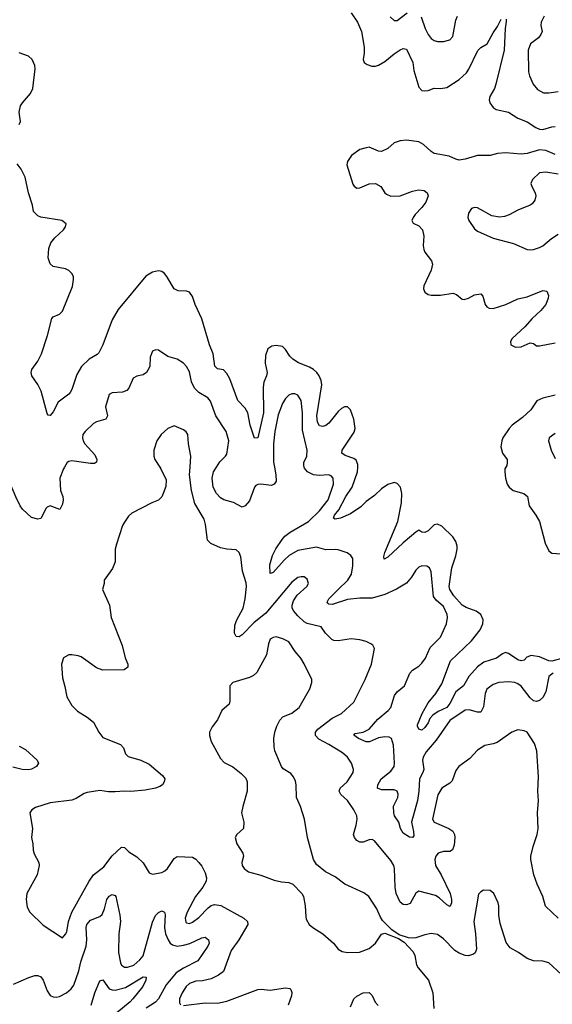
# Model space of a CAD drawing. Header units: inches. Extents: x 2143765 to 2212928, y 878963 to 1017374.
# Tile 266 of 271: x 2194653 to 2198092, y 996535 to 1002886. Entities that reach past the tile are written whole.
import ezdxf

# ---------------------------------------------------------------- set-up
doc = ezdxf.new("R2010")
doc.units = ezdxf.units.IN
doc.header["$MEASUREMENT"] = 0
doc.layers.add('C1090', color=7, linetype='Continuous')
doc.layers.add('C1999', color=7, linetype='Continuous')

msp = doc.modelspace()

# ---------------------------------------------------------------- linework, layer by layer
at = {"layer": 'C1090', "color": 5}
for points, elevation in [([(2196793.1, 1002930), (2196834, 1002870), (2196860.7, 1002810), (2196876.9, 1002710), (2196877.6, 1002670), (2196870.5, 1002630), (2196877.3, 1002610), (2196896.7, 1002596.7), (2196926.4, 1002586.4), (2196950, 1002586.5), (2196970, 1002592.8), (2197010, 1002616.8), (2197070, 1002666.7), (2197110, 1002692.1), (2197130, 1002699.6), (2197150, 1002696), (2197191.1, 1002611.1), (2197198.6, 1002558.6), (2197230, 1002450.7), (2197250, 1002430.4), (2197270, 1002426.5), (2197290, 1002429), (2197330, 1002444.9), (2197370, 1002441.8), (2197410, 1002448.4), (2197490, 1002501), (2197537.2, 1002542.8), (2197553.5, 1002566.5), (2197611.9, 1002688.1), (2197630, 1002706.5), (2197670.9, 1002730), (2197710, 1002800.9), (2197738.4, 1002841.6), (2197761, 1002890)], 320), ([(2197044.1, 1002904.1), (2197070, 1002881.1), (2197090, 1002880.3), (2197154.5, 1002930)], 340), ([(2197245.9, 1002905.9), (2197270.2, 1002830), (2197290, 1002790.4), (2197310, 1002764.9), (2197330, 1002752.2), (2197350, 1002746.4), (2197390, 1002745.5), (2197430, 1002757.3), (2197450, 1002778), (2197470, 1002882.8), (2197479.7, 1002910)], 340), ([(2198040.3, 1002910), (2198020.3, 1002870), (2198018.9, 1002850), (2198025.7, 1002810), (2198018.7, 1002790), (2198003, 1002770), (2197950.6, 1002730), (2197936.4, 1002690), (2197938.7, 1002550), (2197944.8, 1002524.8), (2197968.7, 1002470), (2197996.9, 1002436.9), (2198035.6, 1002415.6), (2198070, 1002413.8), (2198130, 1002422.8)], 340), ([(2197794.9, 1002890), (2197794.4, 1002874.4), (2197787.4, 1002830), (2197781.3, 1002690), (2197728.2, 1002470), (2197717.7, 1002442.3), (2197687.9, 1002390), (2197684.9, 1002370), (2197688.9, 1002350), (2197710, 1002320.3), (2197730, 1002307.6), (2197810, 1002288.9), (2197870, 1002250.3), (2197930, 1002226.7), (2197984.9, 1002190), (2198010, 1002179.6), (2198030, 1002177.3), (2198090, 1002195.5), (2198110, 1002196.5)], 320), ([(2194649.7, 1002210.3), (2194657.6, 1002230), (2194649.8, 1002290), (2194658.8, 1002330), (2194670.9, 1002350), (2194723.5, 1002410), (2194737.5, 1002442.5), (2194752.8, 1002570), (2194751.8, 1002591.8), (2194734.3, 1002630), (2194710.7, 1002650.7), (2194650, 1002672.1)], 320), ([(2198110, 1002017.8), (2198050, 1002041.9), (2198010, 1002046.5), (2197930, 1002024.2), (2197890, 1002019.3), (2197792.2, 1002027.8), (2197737.8, 1002022.2), (2197690, 1002011.1), (2197610, 1002011.1), (2197530, 1001985.7), (2197490, 1001981), (2197470, 1001985.8), (2197427.1, 1002007.1), (2197330, 1002024), (2197310, 1002036.5), (2197261.1, 1002081.1), (2197230, 1002097.8), (2197149.9, 1002109.9), (2197110, 1002105.2), (2197070, 1002091.9), (2197030, 1002056.4), (2196990, 1002037.1), (2196970, 1002037.9), (2196910, 1002063.4), (2196890, 1002060.8), (2196850, 1002048.9), (2196795.2, 1002010), (2196769.3, 1001970.7), (2196765.2, 1001950), (2196805.1, 1001825.1), (2196812.9, 1001812.9), (2196830, 1001800.4), (2196850, 1001802.6), (2196910, 1001827.3), (2196950, 1001830.2), (2196984.2, 1001810), (2197010.2, 1001770.2), (2197020.9, 1001760.9), (2197050, 1001747.2), (2197110, 1001750.9), (2197190, 1001780.2), (2197228.8, 1001788.8), (2197264.6, 1001784.6), (2197283.8, 1001770), (2197290.3, 1001750), (2197275.2, 1001710), (2197250, 1001674), (2197207.6, 1001630), (2197193.4, 1001610), (2197186, 1001590), (2197194.4, 1001574.4), (2197230, 1001557.6), (2197254.9, 1001530), (2197262.7, 1001490), (2197258.6, 1001430), (2197263.6, 1001403.6), (2197270, 1001386.7), (2197311.3, 1001330), (2197319.2, 1001310), (2197309.2, 1001270), (2197262, 1001170), (2197260.4, 1001150), (2197269, 1001129), (2197290, 1001113), (2197310, 1001108.8), (2197370.9, 1001109.1), (2197450, 1001122.6), (2197473.9, 1001113.9), (2197510, 1001083), (2197522.4, 1001082.4), (2197550, 1001090.3), (2197590.7, 1001110.7), (2197630, 1001117.3), (2197643, 1001103), (2197659.5, 1001050), (2197670, 1001033.4), (2197685.2, 1001025.2), (2197710, 1001023.2), (2197791.2, 1001048.8), (2197870, 1001085.3), (2197930, 1001099.5), (2198030, 1001139.1), (2198055.9, 1001135.9), (2198067.5, 1001107.5), (2198066, 1001090), (2198050, 1001049.6), (2198017.4, 1001010), (2197961.9, 1000958.1), (2197915.3, 1000904.7), (2197832.4, 1000830), (2197821.6, 1000810), (2197824.9, 1000790), (2197854.6, 1000774.6), (2197890, 1000775.6), (2197950, 1000801.1), (2197970, 1000798), (2197990, 1000783.6), (2198010, 1000782.8), (2198110, 1000801.3)], 320), ([(2196836.5, 1000000), (2196837.3, 1000017.3), (2196825.6, 1000045.6), (2196810, 1000055.4), (2196754.6, 1000074.6), (2196732.6, 1000090), (2196735.3, 1000110), (2196813.7, 1000226.3), (2196819.8, 1000250), (2196811.2, 1000310), (2196788.7, 1000368.7), (2196770, 1000388.7), (2196750, 1000389.8), (2196730, 1000378), (2196710, 1000358.4), (2196650, 1000284.2), (2196630, 1000269), (2196610, 1000262.2), (2196590, 1000266.2), (2196576.8, 1000290), (2196571.7, 1000330), (2196603, 1000530), (2196599, 1000559), (2196586, 1000590), (2196571.2, 1000611.2), (2196549.4, 1000629.4), (2196523.9, 1000643.9), (2196452.3, 1000672.3), (2196416.3, 1000696.3), (2196396.8, 1000716.8), (2196370, 1000759.5), (2196350, 1000777.6), (2196310, 1000785.1), (2196280.4, 1000779.6), (2196256.4, 1000763.6), (2196240.3, 1000719.7), (2196238.7, 1000670), (2196250.3, 1000610), (2196247.1, 1000590), (2196230, 1000549.2), (2196224.5, 1000515.5), (2196227.2, 1000350), (2196190.1, 1000189.9), (2196170, 1000186.6), (2196141.3, 1000270), (2196126, 1000350), (2196110, 1000380.3), (2196060.7, 1000430), (2196010, 1000569.8), (2195990, 1000605.1), (2195970, 1000627.7), (2195930, 1000633.5), (2195912.3, 1000652.3), (2195902.9, 1000730), (2195877.7, 1000790), (2195830, 1000957), (2195786.9, 1001050), (2195770, 1001101.2), (2195750, 1001129.3), (2195730, 1001136), (2195676.6, 1001136.6), (2195650, 1001149.3), (2195604.2, 1001230), (2195587.3, 1001250), (2195570, 1001262), (2195550, 1001265.4), (2195510, 1001258.3), (2195467.7, 1001232.3), (2195290, 1001018), (2195251.2, 1000950), (2195190, 1000789.3), (2195163.6, 1000736.4), (2195154, 1000726), (2195102.6, 1000697.4), (2195051.4, 1000648.6), (2195023.2, 1000596.8), (2194990, 1000501.2), (2194978.9, 1000481.1), (2194970.2, 1000469.8), (2194901.3, 1000418.7), (2194870, 1000357.2), (2194850, 1000334), (2194836.4, 1000336.4), (2194830, 1000346), (2194791.3, 1000490), (2194770, 1000532.7), (2194732, 1000590), (2194726.6, 1000610), (2194731.6, 1000630), (2194770, 1000683.7), (2194793.4, 1000730), (2194833.3, 1000850), (2194861.8, 1000958.2), (2194870, 1000970.3), (2194910, 1000987.8), (2194930, 1001006.7), (2194994.6, 1001165.4), (2195001, 1001210), (2194999.8, 1001230), (2194989.7, 1001250), (2194970, 1001268.4), (2194950, 1001278.8), (2194870, 1001294.7), (2194850.7, 1001310.7), (2194838, 1001350), (2194841.4, 1001410), (2194853.5, 1001446.5), (2194880.2, 1001479.8), (2194935.1, 1001530), (2194949.2, 1001550), (2194953.2, 1001570), (2194926, 1001590), (2194790, 1001613.2), (2194770, 1001621.2), (2194742, 1001650), (2194736, 1001690), (2194709.7, 1001770), (2194688.7, 1001870), (2194662.6, 1001922.6), (2194636, 1001956)], 320), ([(2198129.8, 1001889.8), (2198050, 1001903.5), (2198010, 1001898), (2197964.8, 1001855.2), (2197954.4, 1001830), (2197960.3, 1001810), (2197982.3, 1001770), (2197985.2, 1001750), (2197978.8, 1001721.2), (2197961.4, 1001698.6), (2197950, 1001689.7), (2197870, 1001657.6), (2197813.1, 1001626.9), (2197782.9, 1001617.1), (2197750, 1001613), (2197701.3, 1001621.3), (2197610, 1001673.2), (2197590, 1001674), (2197571.1, 1001668.9), (2197550, 1001638), (2197547.3, 1001610), (2197554, 1001590), (2197590, 1001538), (2197610, 1001522.8), (2197710, 1001477.3), (2197842, 1001442), (2197930, 1001404.9), (2197950, 1001402), (2197970, 1001403), (2198010, 1001416.4), (2198030, 1001426.7), (2198085.9, 1001474.1), (2198130, 1001502)], 340), ([(2195923.2, 1000000), (2195945.4, 1000034.6), (2195982.8, 1000070), (2195990, 1000083.1), (2196002.7, 1000170), (2195985.4, 1000230), (2195918.8, 1000330), (2195884.9, 1000424.9), (2195867.2, 1000447.2), (2195810, 1000481.8), (2195781.1, 1000510), (2195762.6, 1000550), (2195750, 1000614.5), (2195730, 1000649.6), (2195711.4, 1000671.4), (2195670, 1000696.9), (2195610, 1000714.5), (2195550, 1000754), (2195530, 1000757.2), (2195510, 1000748), (2195494.8, 1000710), (2195494.4, 1000650), (2195473, 1000610), (2195450, 1000595.1), (2195410, 1000586.3), (2195385.2, 1000574.7), (2195357.4, 1000510), (2195345.8, 1000494.2), (2195317.2, 1000482.8), (2195250, 1000478.7), (2195231.9, 1000468.1), (2195208.3, 1000390), (2195219.7, 1000330), (2195210.2, 1000310), (2195150, 1000293.3), (2195130, 1000282.2), (2195076.5, 1000230), (2195062, 1000210), (2195058.6, 1000190), (2195062.2, 1000170), (2195072.9, 1000150), (2195138.4, 1000078.4), (2195150.3, 1000050), (2195148.6, 1000031.4), (2195136.4, 1000023.6), (2195110, 1000022.8), (2194990, 1000040.4), (2194970, 1000036.9), (2194959.1, 1000030), (2194942.1, 1000000)], 340), ([(2196490.7, 1000000), (2196487.4, 1000010), (2196488.7, 1000030), (2196506.6, 1000070), (2196509.8, 1000110), (2196479.2, 1000239.2), (2196478.3, 1000350), (2196470.7, 1000430), (2196450, 1000463.6), (2196430, 1000473.3), (2196410, 1000473.3), (2196390, 1000464.2), (2196370, 1000443.5), (2196350, 1000411.5), (2196322.7, 1000337.3), (2196299.8, 1000230), (2196292.3, 1000150), (2196291.2, 1000031.2), (2196297.5, 1000000)], 340), ([(2198110, 1000463.8), (2198030, 1000445), (2197993.1, 1000426.9), (2197954, 1000370), (2197900.3, 1000319.7), (2197832, 1000270), (2197813.7, 1000250), (2197773.1, 1000190), (2197765.7, 1000170), (2197760.3, 1000130), (2197770.3, 1000090), (2197799.5, 1000050), (2197801.1, 1000030), (2197797.4, 1000010), (2197791.8, 1000000)], 320), ([(2195753, 1000000), (2195757.6, 1000070), (2195742.7, 1000150), (2195739.7, 1000210), (2195728.3, 1000228.3), (2195710, 1000241.6), (2195650, 1000266.6), (2195610, 1000249.4), (2195566, 1000210), (2195539.3, 1000170), (2195519.3, 1000110), (2195519.3, 1000070), (2195526, 1000050), (2195558, 1000000)], 360), ([(2198110, 1000216.2), (2198070.8, 1000190), (2198067.7, 1000170), (2198083.7, 1000110), (2198110, 1000056.3)], 340)]:
    msp.add_lwpolyline(points, dxfattribs=dict(at, elevation=elevation))
at = {"layer": 'C1999', "color": 5}
for points, elevation in [([(2194942.1, 1000000), (2194936.4, 999990), (2194912.7, 999930), (2194917, 999850), (2194931.8, 999810), (2194934.6, 999790), (2194930, 999762), (2194912.8, 999727.2), (2194850, 999749.4), (2194830, 999742.7), (2194824.4, 999735.6), (2194790, 999669.4), (2194770, 999663.6), (2194730, 999675.1), (2194671.3, 999730), (2194656.9, 999750), (2194627.7, 999807.7), (2194593.6, 999890), (2194584.7, 999930), (2194570, 999955.1), (2194550, 999975.1), (2194510, 999989.6), (2194494.4, 1000000)], 340), ([(2195558, 1000000), (2195564.4, 999990), (2195598.7, 999918.7), (2195595.8, 999875.8), (2195580.3, 999830), (2195570, 999809.4), (2195550, 999787.6), (2195506, 999770), (2195377.1, 999702.9), (2195356.4, 999683.6), (2195330, 999645.2), (2195317.3, 999622.7), (2195277.3, 999502.7), (2195270.4, 999470), (2195270.3, 999389.7), (2195253.5, 999346.5), (2195198, 999270), (2195198, 999250), (2195188.5, 999210), (2195234, 999110), (2195244.9, 999030), (2195315.5, 998850), (2195334, 998770), (2195350.6, 998730), (2195350.6, 998710), (2195326.8, 998693.2), (2195190, 998689.6), (2195150, 998705.6), (2195050, 998775.6), (2195030, 998783.6), (2194990, 998789.6), (2194970, 998789.3), (2194936, 998770), (2194923, 998730), (2194930, 998642), (2194945.8, 998585.9), (2194957.3, 998517.3), (2194990, 998462.8), (2195025.8, 998425.8), (2195090, 998386.8), (2195130, 998356), (2195164.9, 998290), (2195190, 998256.3), (2195304, 998210), (2195323, 998190), (2195337.3, 998150), (2195354.4, 998134.4), (2195436, 998110), (2195490, 998083.8), (2195576.3, 998010), (2195590.7, 997990), (2195586.8, 997970), (2195574.8, 997950), (2195559, 997941), (2195530, 997929.6), (2195464.2, 997915.8), (2195370, 997907.2), (2195330, 997910.9), (2195270, 997905.1), (2195225.7, 997905.7), (2195170, 997915.1), (2195090, 997900.5), (2195070, 997895.8), (2195018, 997862), (2194990, 997850.9), (2194850, 997834), (2194756.4, 997803.6), (2194731, 997790), (2194718.8, 997770), (2194737, 997670), (2194728.5, 997610), (2194737.6, 997570), (2194740.3, 997530), (2194745.8, 997505.8), (2194777, 997450), (2194778.7, 997430), (2194765.3, 997370), (2194699.3, 997250), (2194694.4, 997210), (2194700.7, 997160.7), (2194718, 997130), (2194804.8, 997044.8), (2194930, 996964), (2194950, 996987.3), (2194956.8, 997003.2), (2194967.4, 997070), (2194990.5, 997129.5), (2195102.4, 997330), (2195130.9, 997370), (2195197.4, 997422.6), (2195250, 997491.7), (2195310, 997548.8), (2195330, 997547), (2195357.8, 997517.8), (2195410, 997486.5), (2195450, 997447), (2195490, 997382), (2195510, 997375.3), (2195570, 997386.2), (2195590, 997395.2), (2195608.3, 997411.7), (2195650, 997475.3), (2195670, 997488.8), (2195770, 997483.6), (2195790, 997472), (2195810, 997450.3), (2195830, 997425.7), (2195850, 997383.1), (2195858.4, 997350), (2195856.6, 997330), (2195835.3, 997290), (2195789.3, 997230.7), (2195735, 997130), (2195721.1, 997090), (2195725.4, 997065.4), (2195730, 997060.3), (2195750, 997056.5), (2195770, 997064.3), (2195810, 997095.6), (2195870, 997156.2), (2195890, 997171.3), (2195910, 997178.8), (2195951.4, 997171.4), (2196100.7, 997090), (2196124.9, 997070), (2196126.4, 997050), (2196067.3, 996950), (2196018.7, 996881.3), (2195970, 996746.3), (2195937.9, 996722.1), (2195890, 996699.4), (2195832.8, 996687.2), (2195790, 996684.6), (2195750, 996669.8), (2195728.3, 996650), (2195702.2, 996610), (2195685.4, 996570), (2195684.9, 996544.9), (2195692.2, 996532.2)], 360), ([(2198130, 997089.7), (2198048.1, 997168.1), (2198031.6, 997230), (2197993.8, 997310), (2197972.9, 997370), (2197953.3, 997470), (2197953.1, 997490), (2197967.5, 997552.5), (2197994.5, 997630), (2198000.9, 997670), (2197996, 997770), (2198003.5, 997850), (2197999.1, 997910), (2198003.3, 998003.3), (2197991.1, 998170), (2197978, 998218), (2197930, 998289.4), (2197910, 998299.7), (2197870, 998306), (2197830, 998289.6), (2197735.3, 998224.7), (2197710, 998214.6), (2197656.3, 998203.7), (2197610, 998174.3), (2197559.6, 998120.4), (2197488.4, 998070), (2197470, 998043.7), (2197444.4, 997975.6), (2197430, 997960.4), (2197379.5, 997930), (2197353.3, 997886.7), (2197318, 997730), (2197329.4, 997709.4), (2197423, 997670), (2197450, 997651.8), (2197460.2, 997630), (2197463.6, 997610), (2197458.2, 997561.8), (2197447.9, 997532.1), (2197430, 997521), (2197390, 997520.3), (2197355.3, 997510), (2197339, 997490), (2197333.2, 997470), (2197337.8, 997430), (2197375.3, 997370), (2197432.2, 997250), (2197442, 997210), (2197440.8, 997190), (2197432.5, 997167.5), (2197430, 997165.6), (2197410, 997177.6), (2197361.4, 997221.4), (2197337.1, 997237.1), (2197230, 997264.8), (2197210, 997251.3), (2197174.3, 997185.7), (2197150, 997176), (2197130, 997178.7), (2197110, 997193.3), (2197083.8, 997250), (2197076.4, 997290), (2197073.2, 997410), (2197067.8, 997430), (2197050, 997463), (2196943.6, 997590), (2196930, 997597.2), (2196910, 997596.8), (2196870, 997580.3), (2196850, 997580.7), (2196830, 997590.9), (2196814.6, 997610), (2196808.9, 997631.1), (2196826.3, 997690), (2196831.8, 997730), (2196829.6, 997750), (2196811.3, 997790), (2196770, 997849.5), (2196727.7, 997887.7), (2196716.8, 997910), (2196721.5, 997930), (2196767.1, 997970), (2196806, 998030), (2196808, 998050), (2196796, 998090), (2196769.7, 998130), (2196738, 998158), (2196650, 998211.5), (2196584.7, 998244.7), (2196562.9, 998270), (2196562.9, 998290), (2196578.8, 998310), (2196670, 998380.2), (2196731.5, 998410), (2196810, 998483), (2196884, 998630), (2196924.2, 998730), (2196944, 998830), (2196932.5, 998852.5), (2196921.2, 998861.2), (2196890, 998876), (2196850, 998887), (2196792.9, 998892.9), (2196710, 998879.2), (2196682.5, 998882.5), (2196669.1, 998889.1), (2196628.2, 998930), (2196599.5, 998970), (2196510, 998990.6), (2196490, 999003), (2196450, 999040.2), (2196423, 999070), (2196413.1, 999090), (2196412, 999110), (2196421.4, 999138.6), (2196445, 999175), (2196508.2, 999230), (2196518.9, 999250), (2196510, 999278.4), (2196490, 999292.4), (2196470, 999293.5), (2196450, 999287.1), (2196410, 999259.1), (2196242.9, 999057.1), (2196165.2, 998994.8), (2196090, 998917.4), (2196070, 998904.7), (2196050, 998907.6), (2196040.8, 998930), (2196042, 998978), (2196052.3, 999010), (2196096.8, 999090), (2196109.9, 999150), (2196117.3, 999230), (2196114.8, 999254.8), (2196091.1, 999330), (2196081.3, 999421.3), (2196069.4, 999450), (2196050, 999467), (2195990, 999470.9), (2195950, 999479.7), (2195886.9, 999506.9), (2195866, 999530), (2195853.3, 999630), (2195844.5, 999664.5), (2195784.9, 999764.9), (2195762.6, 999850), (2195749.8, 999950.2), (2195753, 1000000)], 360), ([(2196297.5, 1000000), (2196307.7, 999950), (2196309.1, 999910), (2196296, 999890), (2196278.1, 999881.9), (2196210, 999889.8), (2196190, 999888.6), (2196178.4, 999881.6), (2196168.3, 999870), (2196138, 999782), (2196110, 999751.1), (2196090, 999742.6), (2196032.7, 999772.7), (2195972.3, 999790), (2195950, 999802.7), (2195923.1, 999830), (2195901.5, 999870), (2195895.3, 999930), (2195903.9, 999970), (2195923.2, 1000000)], 340), ([(2198096.5, 998670), (2198069.1, 998650), (2198050.1, 998549.9), (2198030, 998513.3), (2198010, 998495.4), (2197990, 998487.6), (2197970, 998492.8), (2197950, 998511.1), (2197890, 998587.2), (2197870, 998601.8), (2197850, 998609.8), (2197810, 998615), (2197746, 998610), (2197710, 998597.2), (2197670, 998567.3), (2197659.5, 998540.5), (2197647, 998453), (2197630, 998418.7), (2197610, 998418.5), (2197554.9, 998434.9), (2197530, 998432.7), (2197430, 998366.4), (2197341.3, 998238.7), (2197276.8, 998163.2), (2197258.3, 998130), (2197253, 998110), (2197261.5, 998050), (2197255.9, 998030), (2197234.8, 997990), (2197230.5, 997910), (2197221.2, 997850), (2197183.3, 997710), (2197196.3, 997650), (2197197.6, 997622.4), (2197188.8, 997611.2), (2197170, 997612.7), (2197130, 997638.3), (2197112.2, 997670), (2197101.6, 997710), (2197074, 997750), (2197068.8, 997770), (2197067.1, 997812.9), (2197095, 997870), (2197097.4, 997890), (2197091.4, 997910), (2197070, 997918.6), (2196990, 997918.2), (2196964, 997930), (2196964.6, 997950), (2196987.9, 997990), (2197050, 998038.2), (2197070.4, 998070), (2197072.7, 998090), (2197065.7, 998205.7), (2197054.3, 998250), (2197038.9, 998258.9), (2197010, 998260.7), (2196970, 998252.9), (2196910.9, 998229.1), (2196890, 998228.8), (2196840.4, 998250), (2196809.6, 998270.4), (2196818.6, 998281.4), (2196870, 998289.4), (2196910, 998310.6), (2196966.1, 998373.9), (2197031.6, 998430), (2197048.7, 998450), (2197073.2, 998526.8), (2197089.8, 998550.2), (2197136.9, 998590), (2197171.2, 998670), (2197190, 998690.4), (2197230, 998716.4), (2197250, 998735.5), (2197272.8, 998767.2), (2197302.6, 998837.4), (2197370, 998903.8), (2197408.4, 998990), (2197416.4, 999030), (2197413.3, 999050), (2197390, 999101.1), (2197341.4, 999141.4), (2197325.2, 999165.2), (2197310, 999324), (2197298.7, 999350), (2197282.3, 999362.3), (2197250, 999362.6), (2197230, 999354.7), (2197210, 999335.6), (2197183.9, 999290), (2197150, 999251.2), (2197086.9, 999213.1), (2197010, 999177.8), (2196930, 999154.8), (2196850, 999155), (2196770, 999147.2), (2196670, 999113.1), (2196650, 999115.1), (2196642.4, 999122.4), (2196639.1, 999130), (2196649.8, 999150), (2196708.4, 999211.6), (2196772.7, 999270), (2196795.9, 999310), (2196804.2, 999364.2), (2196804.2, 999410), (2196792, 999430), (2196767.7, 999447.7), (2196710, 999466.2), (2196690, 999469.8), (2196630, 999467.6), (2196570, 999483.4), (2196450, 999462.5), (2196393.7, 999430), (2196360.6, 999399.3), (2196290, 999319.7), (2196270, 999314), (2196269.2, 999369.2), (2196284.7, 999430), (2196307.2, 999472.8), (2196347.7, 999532.3), (2196366, 999554), (2196399.7, 999580.3), (2196518.2, 999650), (2196590, 999717.2), (2196645.6, 999790), (2196680.2, 999890), (2196676.4, 999930), (2196663.6, 999943.6), (2196646, 999950), (2196590, 999945.6), (2196549.8, 999949.8), (2196511.6, 999970), (2196493, 999993), (2196490.7, 1000000)], 340), ([(2198168.8, 998770), (2198090, 998748), (2198070, 998749.9), (2198010, 998775.7), (2197955.1, 998784.9), (2197926.8, 998773.2), (2197910, 998754.3), (2197890, 998749.8), (2197870, 998758), (2197810, 998798.4), (2197790, 998805.1), (2197770, 998796.4), (2197731.8, 998768.2), (2197650, 998741.3), (2197610, 998711.9), (2197552.2, 998650), (2197518.2, 998590), (2197470.1, 998549.9), (2197430, 998476.2), (2197410.1, 998450), (2197355.6, 998424.4), (2197320.2, 998399.8), (2197302, 998378), (2197290, 998349.7), (2197270, 998319.7), (2197250, 998304.2), (2197230, 998309.3), (2197221.3, 998330), (2197222.6, 998337.4), (2197251.9, 998410), (2197290, 998479.6), (2197339.9, 998540.1), (2197378.1, 998601.9), (2197435.4, 998750), (2197570, 998880.2), (2197625.2, 998950), (2197643.4, 998990), (2197645.6, 999014.4), (2197630.4, 999050), (2197601.2, 999070), (2197534.8, 999094.8), (2197510, 999109.9), (2197455.3, 999170), (2197430.4, 999210), (2197426.9, 999230), (2197443.6, 999350), (2197470, 999428.8), (2197477.6, 999470), (2197478.2, 999490), (2197470, 999520.7), (2197450, 999550.6), (2197379.6, 999619.6), (2197351.6, 999631.6), (2197330, 999627.8), (2197290, 999589.8), (2197270, 999578.3), (2197250, 999579.6), (2197230, 999593.3), (2197210, 999580.9), (2197128.3, 999511.7), (2197030, 999418.7), (2197006.2, 999406.2), (2197003.3, 999423.3), (2197009.8, 999450), (2197093.6, 999650), (2197117.4, 999770), (2197119.8, 999830), (2197110.9, 999870.9), (2197090, 999895.1), (2197070, 999900.7), (2197030, 999887.8), (2196990, 999860.5), (2196943.1, 999816.9), (2196890, 999778), (2196856.3, 999743.7), (2196790, 999698), (2196724.9, 999670), (2196690, 999665.3), (2196678.4, 999670), (2196686.2, 999690), (2196714.4, 999725.6), (2196758.9, 999810), (2196798.8, 999870), (2196835.3, 999970), (2196836.5, 1000000)], 320), ([(2197791.8, 1000000), (2197786.3, 999990), (2197786, 999970), (2197788.9, 999930), (2197799.6, 999890), (2197813.4, 999870), (2197839.5, 999850), (2197909.2, 999829.2), (2197931.2, 999811.2), (2197941.7, 999750), (2197986.5, 999690), (2198008.9, 999650), (2198046.4, 999510), (2198070, 999461), (2198090, 999445.5), (2198150, 999441.6)], 320), ([(2198149.5, 996730), (2198070, 996802.4), (2198030, 996814.3), (2197970, 996815.1), (2197930, 996829.7), (2197872.7, 996870), (2197819.4, 996899.4), (2197793.7, 996933.7), (2197755.8, 997055.8), (2197746.3, 997110), (2197747.3, 997170), (2197742.9, 997190), (2197714, 997250), (2197690, 997269.5), (2197648.8, 997271.2), (2197630, 997260.9), (2197615.6, 997244.4), (2197584.7, 997070), (2197596.9, 996990), (2197601.7, 996890), (2197593.5, 996866.5), (2197582.3, 996857.7), (2197551.4, 996848.6), (2197530, 996850.8), (2197490, 996864.4), (2197462, 996882), (2197390, 996958.3), (2197350, 996986), (2197310, 996991.5), (2197270, 996983.6), (2197210, 996962.9), (2197190, 996961.6), (2197163, 996963), (2197103, 996983), (2197056.1, 997016.1), (2196996.1, 997076.1), (2196980.3, 997100.3), (2196959.7, 997150), (2196907.6, 997230), (2196874.3, 997254.3), (2196753.2, 997310), (2196690, 997356.9), (2196628.5, 997388.5), (2196570, 997437), (2196549.8, 997469.8), (2196511.2, 997610), (2196491.3, 997730), (2196466.6, 997810), (2196439.7, 997870), (2196438.7, 997950), (2196433.9, 997973.9), (2196421.3, 998001.3), (2196403.9, 998023.9), (2196354.8, 998054.8), (2196344, 998070), (2196300.7, 998170), (2196296.1, 998196.1), (2196294.7, 998250), (2196300.5, 998290), (2196313.3, 998330), (2196332.7, 998367.3), (2196351.3, 998388.7), (2196410, 998413.7), (2196458.7, 998450), (2196526, 998570), (2196540.5, 998610), (2196538.7, 998630), (2196490.8, 998730.8), (2196468, 998768), (2196431.5, 998811.5), (2196390, 998873), (2196351.8, 998891.8), (2196310, 998905.1), (2196290, 998902), (2196270.5, 998890), (2196259.4, 998860.6), (2196247.7, 998790), (2196184.2, 998675.8), (2196163.7, 998656.3), (2196137.2, 998642.8), (2196028.4, 998611.6), (2196010.8, 998590), (2196010.3, 998490.3), (2196005.3, 998470), (2195959.3, 998430), (2195930.4, 998370), (2195895.4, 998324.6), (2195878.4, 998290), (2195878.4, 998270), (2195888.5, 998230), (2195950, 998120.7), (2195974.2, 998094.2), (2196030, 998066.8), (2196083.4, 998023.4), (2196113.4, 997993.4), (2196123, 997970), (2196123, 997910), (2196093, 997810), (2196086, 997770), (2196100.5, 997710), (2196098.8, 997670), (2196054.8, 997630), (2196045.5, 997610), (2196055.5, 997570), (2196094.8, 997510), (2196097.3, 997490), (2196086.7, 997450), (2196090.5, 997430), (2196102, 997410), (2196130.3, 997390.3), (2196210, 997368.2), (2196296.2, 997336.2), (2196344.4, 997324.4), (2196390, 997321.3), (2196417.3, 997310), (2196475.5, 997250), (2196485.5, 997230), (2196497.1, 997170), (2196499.9, 997099.9), (2196503.8, 997083.8), (2196522.8, 997050), (2196546, 997030), (2196610.4, 996990.4), (2196678.8, 996930), (2196710.5, 996890.5), (2196736.1, 996876.1), (2196768.7, 996868.7), (2196847.9, 996872.1), (2196910, 996895.3), (2196949.6, 996930), (2196990, 996988), (2197010, 996994.9), (2197099.2, 996959.2), (2197134.9, 996934.9), (2197194.2, 996874.2), (2197204.6, 996850), (2197215.6, 996790), (2197224.9, 996770), (2197293.6, 996690), (2197320.2, 996610), (2197327.8, 996507.8)], 380), ([(2194650, 998199.6), (2194690, 998177.6), (2194766.8, 998110), (2194774, 998090), (2194761.6, 998070), (2194730, 998051.1), (2194710, 998046.6), (2194670, 998049), (2194610, 998065.3)], 340), ([(2194614.1, 996665.9), (2194711.3, 996708.7), (2194750, 996721.2), (2194770, 996721.2), (2194790, 996711.3), (2194805.6, 996690), (2194830, 996621.1), (2194850, 996592.6), (2194870, 996582.6), (2194890, 996581.1), (2194910, 996585.6), (2194955.4, 996610), (2194985.4, 996634.6), (2195002.4, 996657.6), (2195035.6, 996750), (2195047.5, 996810), (2195082.9, 996910), (2195087.5, 996950), (2195082.9, 997030), (2195087.3, 997050), (2195110, 997077.2), (2195170, 997102.3), (2195184.9, 997115.1), (2195201.7, 997150), (2195215.3, 997210), (2195230, 997232.9), (2195250, 997242.7), (2195270, 997236), (2195274.9, 997230), (2195299.8, 997110), (2195304, 997070), (2195293.2, 996990), (2195291.7, 996868.3), (2195303.1, 996803.1), (2195310, 996787), (2195330, 996773.6), (2195350, 996774.5), (2195390, 996788.2), (2195430, 996820.9), (2195450, 996848.3), (2195510, 997064.9), (2195530, 997107.2), (2195550, 997127.2), (2195570, 997138.4), (2195588.5, 997128.5), (2195592.2, 997112.2), (2195587.9, 997030), (2195595.1, 996990), (2195610.9, 996950), (2195624.3, 996930), (2195638.9, 996918.9), (2195670, 996909.6), (2195710, 996915.4), (2195751.9, 996928.1), (2195830, 996963.6), (2195850, 996967.4), (2195871.8, 996951.8), (2195875.9, 996930), (2195868.4, 996910), (2195804.5, 996815.5), (2195710, 996768.4), (2195663, 996737), (2195599.7, 996660.3), (2195548.5, 996570), (2195530, 996549.8), (2195470, 996510.7)], 340), ([(2195114, 996530), (2195138, 996610), (2195170, 996687), (2195190, 996692.2), (2195230, 996635), (2195250, 996627.5), (2195270, 996627.2), (2195336.6, 996643.4), (2195450, 996712.2), (2195470, 996710.7), (2195467.2, 996690), (2195448.2, 996650), (2195383.7, 996570), (2195366.7, 996550), (2195280.8, 996479.2)], 320), ([(2195710, 996527), (2195850, 996544.2), (2195930, 996541.7), (2195990, 996554.9), (2196190, 996630.2), (2196213.1, 996633.1), (2196270, 996626.7), (2196370, 996642), (2196397.4, 996637.4), (2196404.9, 996630), (2196410, 996612), (2196408.5, 996590), (2196386.3, 996530)], 360), ([(2196790, 996519.1), (2196809.8, 996570), (2196830, 996588.5), (2196870, 996608.4), (2196910, 996610.5), (2196930, 996590.8), (2196948, 996548), (2196967, 996527)], 360)]:
    msp.add_lwpolyline(points, dxfattribs=dict(at, elevation=elevation))

doc.saveas('drawing.dxf')
